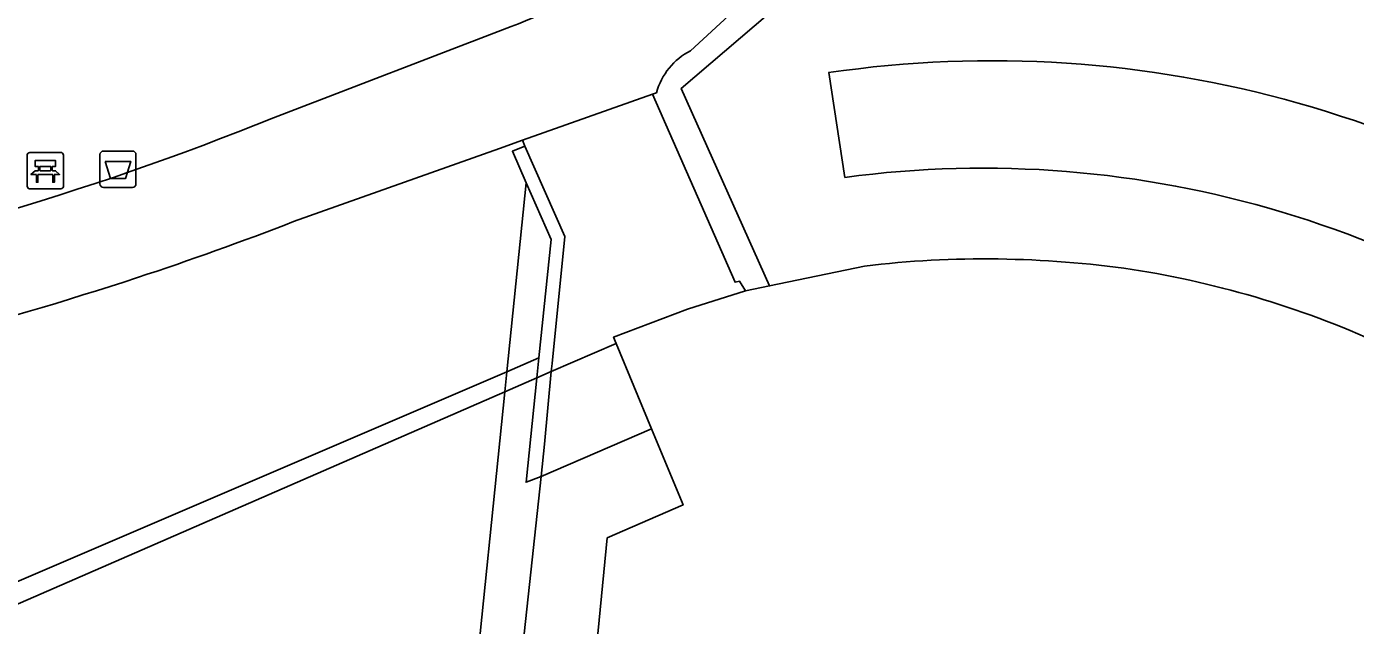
# Model space of a CAD drawing. Extents: x 162026 to 163502, y 387295 to 388169.
# Drawn here: x 162585.7 to 162622.2, y 387612.42 to 387628.86 of the extents above; entities that cross this region are included whole.
import ezdxf

# ---------------------------------------------------------------- set-up
doc = ezdxf.new("R2010")
doc.units = 0
for name, color, linetype in [('IMGEO_Afvalbak', 7, 'Continuous'), ('IMGEO_Bank', 7, 'Continuous'), ('IMGEO_Groenvoorziening', 7, 'Continuous'), ('IMGEO_Pand', 7, 'Continuous'), ('IMGEO_Pand_overbouw', 7, 'Continuous'), ('IMGEO_Voetpad_gesloten', 7, 'Continuous'), ('IMGEO_Voetpad_halfverhard', 7, 'Continuous'), ('IMGEO_Voetpad_open', 7, 'Continuous')]:
    doc.layers.add(name, color=color, linetype=linetype)

msp = doc.modelspace()

# ---------------------------------------------------------------- linework, layer by layer
at = {"layer": 'IMGEO_Afvalbak'}
for p, q in [((162587.712, 387624.545), (162587.712, 387625.345)), ((162587.712, 387625.345), (162587.712, 387624.545)), ((162587.812, 387625.445), (162588.602, 387625.445)), ((162588.602, 387625.445), (162587.812, 387625.445)), ((162588.702, 387625.345), (162588.702, 387624.545)), ((162588.702, 387624.545), (162588.702, 387625.345)), ((162588.602, 387624.445), (162587.812, 387624.445)), ((162587.812, 387624.445), (162588.602, 387624.445))]:
    msp.add_line(p, q, dxfattribs=at)
msp.add_lwpolyline([(162587.855, 387625.159), (162588.559, 387625.159), (162588.41, 387624.689), (162588.004, 387624.689), (162587.855, 387625.159)], dxfattribs=at)
for centre, start, end in [((162587.812, 387625.345), 90, 180), ((162587.812, 387625.345), 90, 180), ((162588.602, 387625.345), 0, 90), ((162588.602, 387625.345), 360, 90), ((162587.812, 387624.545), 180, 270), ((162587.812, 387624.545), 180, 270), ((162588.602, 387624.545), 270, 0), ((162588.602, 387624.545), 270, 0)]:
    msp.add_arc(centre, 0.1, start, end, dxfattribs=at)
at = {"layer": 'IMGEO_Bank'}
for p, q in [((162585.712, 387624.479), (162585.712, 387625.32)), ((162585.712, 387625.32), (162585.712, 387624.479)), ((162585.787, 387625.404), (162586.628, 387625.404)), ((162586.628, 387625.404), (162585.787, 387625.404)), ((162586.712, 387625.329), (162586.712, 387624.488)), ((162586.712, 387624.488), (162586.712, 387625.329)), ((162586.409, 387624.802), (162586.016, 387624.802)), ((162586.021, 387624.91), (162586.021, 387625.016)), ((162586.065, 387625.016), (162586.065, 387624.91)), ((162586.353, 387625.022), (162586.071, 387625.022)), ((162586.071, 387624.904), (162586.353, 387624.904)), ((162586.359, 387624.91), (162586.359, 387625.016)), ((162586.403, 387625.016), (162586.403, 387624.91)), ((162586.637, 387624.404), (162585.796, 387624.404)), ((162585.796, 387624.404), (162586.637, 387624.404))]:
    msp.add_line(p, q, dxfattribs=at)
for points in [[(162586.015, 387625.022), (162585.929, 387625.022), (162585.929, 387625.183), (162586.492, 387625.183), (162586.492, 387625.022), (162586.409, 387625.022)], [(162585.959, 387624.802), (162585.817, 387624.802), (162585.929, 387624.904), (162586.015, 387624.904)], [(162586.009, 387624.795), (162586.009, 387624.588), (162585.966, 387624.588), (162585.966, 387624.795)], [(162586.409, 387624.904), (162586.492, 387624.904), (162586.604, 387624.802), (162586.465, 387624.802)], [(162586.459, 387624.795), (162586.459, 387624.588), (162586.415, 387624.588), (162586.415, 387624.795)]]:
    msp.add_lwpolyline(points, dxfattribs=at)
for centre, radius, start, end in [((162585.79, 387625.326), 0.0779, 92.4484, 184.2845), ((162585.79, 387625.326), 0.0779, 92.4484, 184.2845), ((162586.634, 387625.326), 0.0779, 2.4484, 94.2845), ((162586.634, 387625.326), 0.0779, 2.4484, 94.2845), ((162585.959, 387624.795), 0.00671, 2.8957, 87.1043), ((162586.016, 387624.795), 0.00671, 92.8957, 177.1043), ((162586.014, 387625.015), 0.00671, 2.8957, 87.1043), ((162586.014, 387624.911), 0.00671, 272.8957, 357.1043), ((162586.071, 387625.015), 0.00671, 92.8957, 177.1043), ((162586.071, 387624.911), 0.00671, 182.8957, 267.1043), ((162586.353, 387625.015), 0.00671, 2.8957, 87.1043), ((162586.353, 387624.911), 0.00671, 272.8957, 357.1043), ((162586.41, 387625.015), 0.00671, 92.8957, 177.1043), ((162586.41, 387624.911), 0.00671, 182.8957, 267.1043), ((162586.408, 387624.795), 0.00671, 2.8957, 87.1043), ((162586.465, 387624.795), 0.00671, 92.8957, 177.1043), ((162585.79, 387624.482), 0.0779, 182.4484, 274.2845), ((162585.79, 387624.482), 0.0779, 182.4484, 274.2845), ((162586.634, 387624.482), 0.0779, 272.4484, 4.2845), ((162586.634, 387624.482), 0.0779, 272.4484, 4.2845)]:
    msp.add_arc(centre, radius, start, end, dxfattribs=at)
at = {"layer": 'IMGEO_Groenvoorziening'}
for points in [[(162632.061, 387620.718), (162658.755, 387596.122), (162661.985, 387599.524), (162663.557, 387616.229), (162662.633, 387617.821), (162620.536, 387640.696), (162618.816, 387640.986), (162617.279, 387640.638), (162614.1, 387636.843), (162610.507, 387633.006), (162603.677, 387627.16), (162606.105, 387621.74), (162608.71, 387622.287)], [(162592.483, 387626.36), (162599.01, 387628.862)], [(162608.176, 387624.721), (162607.73, 387627.597)], [(162598.893, 387619.385), (162599.423, 387624.575), (162599.043, 387625.44), (162599.387, 387625.577), (162599.315, 387625.739), (162598.69, 387625.516), (162593.029, 387623.505)], [(162542.722, 387615.042), (162542.55, 387615.042), (162542.379, 387615.043), (162536.202, 387591.682), (162541.075, 387593.824), (162543.885, 387604.461), (162560.534, 387602.953), (162598.893, 387619.385)]]:
    msp.add_lwpolyline(points, dxfattribs=at)
for centre, radius, start, end in [((162592.941, 387644.966), 17.209, 290.6482, 313.2545), ((162612.221, 387597.013), 30.912, 50.0721, 98.354), ((162562.659, 387699.771), 79.238, 280.03319, 292.1097), ((162611.971, 387596.398), 28.576, 48.9553, 97.6322), ((162560.329, 387708.058), 90.656, 288.26394, 291.14354), ((162612.032, 387594.127), 28.355, 81.823, 96.7281), ((162560.329, 387708.135), 90.729, 280.32476, 288.2487), ((162611.995, 387596.122), 26.387, 65.0847, 81.1263)]:
    msp.add_arc(centre, radius, start, end, dxfattribs=at)
at = {"layer": 'IMGEO_Pand'}
msp.add_lwpolyline([(162608.71, 387622.287), (162606.105, 387621.74), (162605.442, 387621.601), (162603.849, 387621.104), (162601.821, 387620.335), (162601.892, 387620.163), (162602.866, 387617.813), (162603.732, 387615.724), (162601.647, 387614.819), (162600.653, 387604.649)], dxfattribs=at)
for centre, radius, start, end in [((162612.032, 387594.127), 28.355, 81.823, 96.7281), ((162611.995, 387596.122), 26.387, 65.0847, 81.1263)]:
    msp.add_arc(centre, radius, start, end, dxfattribs=at)
at = {"layer": 'IMGEO_Pand_overbouw'}
msp.add_lwpolyline([(162592.789, 387599.235), (162597.024, 387601.076), (162598.221, 387601.596), (162600.425, 387602.554), (162600.804, 387602.719), (162608.107, 387605.894), (162610.697, 387606.556), (162610.657, 387606.848), (162610.417, 387608.442), (162609.072, 387608.191), (162607.351, 387607.541), (162601.503, 387605.002), (162600.653, 387604.649), (162601.647, 387614.819), (162603.732, 387615.724), (162602.866, 387617.813), (162601.892, 387620.163), (162600.11, 387619.387), (162599.715, 387619.215), (162598.837, 387618.833), (162589.229, 387614.65), (162562.047, 387602.816)], dxfattribs=at)
at = {"layer": 'IMGEO_Voetpad_gesloten'}
msp.add_lwpolyline([(162597.024, 387601.076), (162598.837, 387618.833), (162589.229, 387614.65), (162562.047, 387602.816), (162567.893, 387602.287), (162590.5, 387612.04), (162588.93, 387597.558), (162592.789, 387599.235)], close=True, dxfattribs=at)
at = {"layer": 'IMGEO_Voetpad_halfverhard'}
for points in [[(162603.938, 387628.199), (162609.866, 387633.67), (162616.08, 387640.286)], [(162599.01, 387628.862), (162592.483, 387626.36)], [(162593.029, 387623.505), (162598.69, 387625.516), (162599.315, 387625.739), (162602.892, 387627.009), (162602.999, 387627.047)]]:
    msp.add_lwpolyline(points, dxfattribs=at)
for centre, radius, start, end in [((162592.941, 387644.966), 17.209, 290.6482, 313.2545), ((162604.773, 387626.559), 1.84, 116.9972, 164.6355), ((162562.659, 387699.771), 79.238, 280.03319, 292.1097), ((162560.329, 387708.058), 90.656, 288.26394, 291.14354), ((162560.329, 387708.135), 90.729, 280.32476, 288.2487)]:
    msp.add_arc(centre, radius, start, end, dxfattribs=at)
at = {"layer": 'IMGEO_Voetpad_open'}
for points in [[(162616.08, 387640.286), (162609.866, 387633.67), (162603.938, 387628.199)], [(162602.999, 387627.047), (162602.892, 387627.009), (162605.157, 387621.84), (162605.279, 387621.875), (162605.442, 387621.601), (162606.105, 387621.74), (162603.677, 387627.16), (162610.507, 387633.006)], [(162607.73, 387627.597), (162608.176, 387624.721)]]:
    msp.add_lwpolyline(points, dxfattribs=at)
for points in [[(162602.892, 387627.009), (162599.315, 387625.739), (162599.387, 387625.577), (162600.486, 387623.095), (162600.13, 387619.605), (162600.11, 387619.387), (162601.892, 387620.163), (162601.821, 387620.335), (162603.849, 387621.104), (162605.442, 387621.601), (162605.279, 387621.875), (162605.157, 387621.84)], [(162600.107, 387623.019), (162599.771, 387619.761), (162599.715, 387619.215), (162600.11, 387619.387), (162600.13, 387619.605), (162600.486, 387623.095), (162599.387, 387625.577), (162599.043, 387625.44), (162599.423, 387624.575)], [(162598.893, 387619.385), (162599.771, 387619.761), (162600.107, 387623.019), (162599.423, 387624.575)], [(162602.866, 387617.813), (162601.892, 387620.163), (162600.11, 387619.387), (162599.925, 387617.395), (162599.831, 387616.502)], [(162599.715, 387619.215), (162599.771, 387619.761), (162598.893, 387619.385), (162598.837, 387618.833)], [(162598.837, 387618.833), (162598.893, 387619.385), (162560.534, 387602.953), (162562.047, 387602.816), (162589.229, 387614.65)], [(162599.42, 387616.347), (162599.831, 387616.502), (162599.925, 387617.395), (162600.11, 387619.387), (162599.715, 387619.215)], [(162598.221, 387601.596), (162599.831, 387616.502), (162599.42, 387616.347), (162599.715, 387619.215), (162598.837, 387618.833), (162597.024, 387601.076)], [(162598.221, 387601.596), (162600.425, 387602.554), (162600.445, 387602.754), (162600.653, 387604.649), (162601.647, 387614.819), (162603.732, 387615.724), (162602.866, 387617.813), (162599.831, 387616.502)]]:
    msp.add_lwpolyline(points, close=True, dxfattribs=at)
for centre, radius, start, end in [((162604.773, 387626.559), 1.84, 116.9972, 164.6355), ((162612.221, 387597.013), 30.912, 50.0721, 98.354), ((162611.971, 387596.398), 28.576, 48.9553, 97.6322)]:
    msp.add_arc(centre, radius, start, end, dxfattribs=at)

doc.saveas('drawing.dxf')
